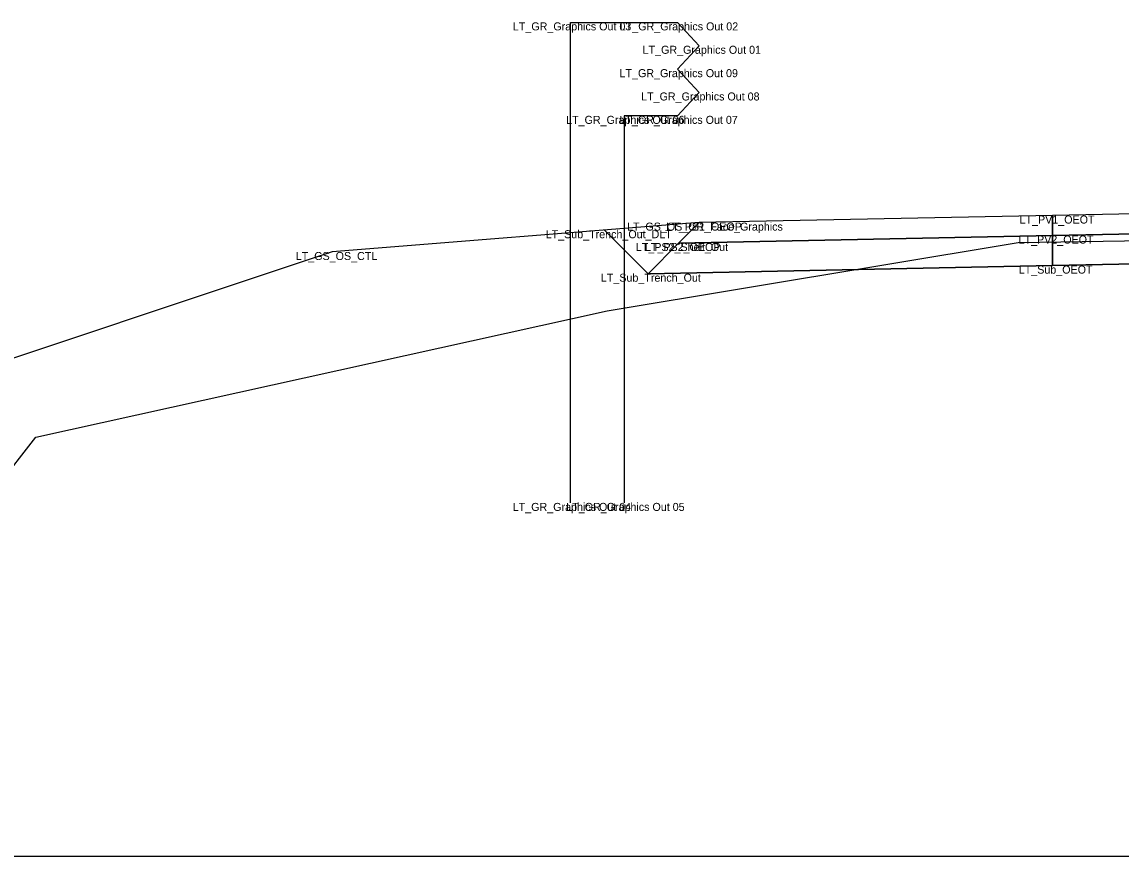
# Model space of a CAD drawing. Extents: x -26 to 203, y -10 to 20020.
# Drawn here: x 76.13 to 89.85, y 15500 to 15510.41 of the extents above; entities that cross this region are included whole.
import ezdxf

# ---------------------------------------------------------------- set-up
doc = ezdxf.new("R2010")
doc.units = 0
for name, color, linetype in [('Default', 7, 'Continuous'), ('Exist Cross Section Cell', 7, 'Continuous'), ('Exist XS Ground Line', 7, 'Continuous'), ('Prop CMT Guardrail Graphics', 7, 'Continuous'), ('Prop CMT Pvmt Course 1', 7, 'Continuous'), ('Prop CMT Pvmt Course 2', 7, 'Continuous'), ('Prop CMT Pvmt Surface', 7, 'Continuous'), ('Prop CMT Pvmt Surface Shoulder', 7, 'Continuous'), ('Prop CMT Shld Paved Course 1', 7, 'Continuous'), ('Prop CMT Shld Paved Course 2', 7, 'Continuous'), ('Prop CMT Slope Grass', 7, 'Continuous'), ('Prop CMT Subgrade Earthwork', 7, 'Continuous')]:
    doc.layers.add(name, color=color, linetype=linetype)

msp = doc.modelspace()

# ---------------------------------------------------------------- linework, layer by layer
at = {"layer": 'Exist Cross Section Cell'}
msp.add_line((0, 15500), (100, 15500), dxfattribs=at)
at = {"layer": 'Exist XS Ground Line'}
for p, q in [((83.434, 15506.807), (88.568, 15507.662)), ((88.568, 15507.662), (93.644, 15507.74)), ((76.297, 15505.23), (83.434, 15506.807)), ((74.431, 15502.834), (76.297, 15505.23))]:
    msp.add_line(p, q, dxfattribs=at)
at = {"layer": 'Prop CMT Guardrail Graphics'}
for points in [[(82.979, 15504.409), (82.979, 15510.409)], [(82.979, 15510.409), (84.312, 15510.409), (84.583, 15510.117)], [(84.583, 15510.117), (84.312, 15509.825)], [(84.312, 15509.825), (84.583, 15509.534)], [(84.583, 15509.534), (84.313, 15509.242), (83.646, 15509.242)], [(83.646, 15509.242), (83.646, 15504.409)]]:
    msp.add_lwpolyline(points, dxfattribs=at)
at = {"layer": 'Prop CMT Pvmt Course 1'}
for points in [[(100, 15508.217), (89, 15507.997)], [(89, 15507.997), (89, 15507.747)], [(89, 15507.747), (100, 15507.967)]]:
    msp.add_lwpolyline(points, dxfattribs=at)
at = {"layer": 'Prop CMT Pvmt Course 2'}
for points in [[(100, 15507.967), (89, 15507.747)], [(89, 15507.747), (89, 15507.372)], [(89, 15507.372), (100, 15507.592)]]:
    msp.add_lwpolyline(points, dxfattribs=at)
at = {"layer": 'Prop CMT Pvmt Surface'}
msp.add_lwpolyline([(100, 15508.217), (89, 15507.997)], dxfattribs=at)
at = {"layer": 'Prop CMT Pvmt Surface Shoulder'}
msp.add_lwpolyline([(89, 15507.997), (84.583, 15507.909)], dxfattribs=at)
at = {"layer": 'Prop CMT Shld Paved Course 1'}
for points in [[(89, 15507.997), (84.583, 15507.909), (84.328, 15507.654)], [(89, 15507.747), (89, 15507.997)], [(84.328, 15507.654), (89, 15507.747)]]:
    msp.add_lwpolyline(points, dxfattribs=at)
at = {"layer": 'Prop CMT Shld Paved Course 2'}
for points in [[(84.328, 15507.654), (83.946, 15507.271)], [(89, 15507.747), (84.328, 15507.654)], [(84.328, 15507.654), (84.328, 15507.654)], [(89, 15507.372), (89, 15507.747)], [(83.946, 15507.271), (89, 15507.372)]]:
    msp.add_lwpolyline(points, dxfattribs=at)
at = {"layer": 'Prop CMT Slope Grass'}
for points in [[(84.583, 15507.909), (80, 15507.542)], [(84.583, 15507.909), (84.583, 15507.909)], [(80, 15507.542), (69.373, 15504)]]:
    msp.add_lwpolyline(points, dxfattribs=at)
at = {"layer": 'Prop CMT Subgrade Earthwork'}
for points in [[(83.946, 15507.271), (83.402, 15507.814)], [(100, 15507.592), (89, 15507.372)], [(89, 15507.372), (83.946, 15507.271)]]:
    msp.add_lwpolyline(points, dxfattribs=at)

# ---------------------------------------------------------------- texts
at = {"layer": 'Default'}
for s, p in [('LT_GR_Graphics Out 03', (82.258, 15510.309)), ('LT_GR_Graphics Out 02', (83.593, 15510.309)), ('LT_GR_Graphics Out 01', (83.878, 15510.017)), ('LT_GR_Graphics Out 09', (83.59, 15509.725)), ('LT_GR_Graphics Out 08', (83.86, 15509.434)), ('LT_GR_Graphics Out 06', (82.923, 15509.142)), ('LT_GR_Graphics Out 07', (83.588, 15509.142)), ('LT_GS_OS_GR_Face_Graphics', (83.683, 15507.809)), ('LT_PS1_OEOP', (84.174, 15507.809)), ('LT_PV1_OEOT', (88.587, 15507.897)), ('LT_Sub_Trench_Out_DLT', (82.667, 15507.714)), ('LT_PS2_Shelf_Out', (83.794, 15507.554)), ('LT_PS2_OEOP', (83.907, 15507.554)), ('LT_PV2_OEOT', (88.575, 15507.647)), ('LT_GS_OS_CTL', (79.546, 15507.442)), ('LT_Sub_OEOT', (88.577, 15507.272)), ('LT_Sub_Trench_Out', (83.357, 15507.171)), ('LT_GR_Graphics Out 04', (82.256, 15504.309)), ('LT_GR_Graphics Out 05', (82.924, 15504.309))]:
    msp.add_text(s, height=0.1, dxfattribs=at).set_placement(p)

doc.saveas('drawing.dxf')
